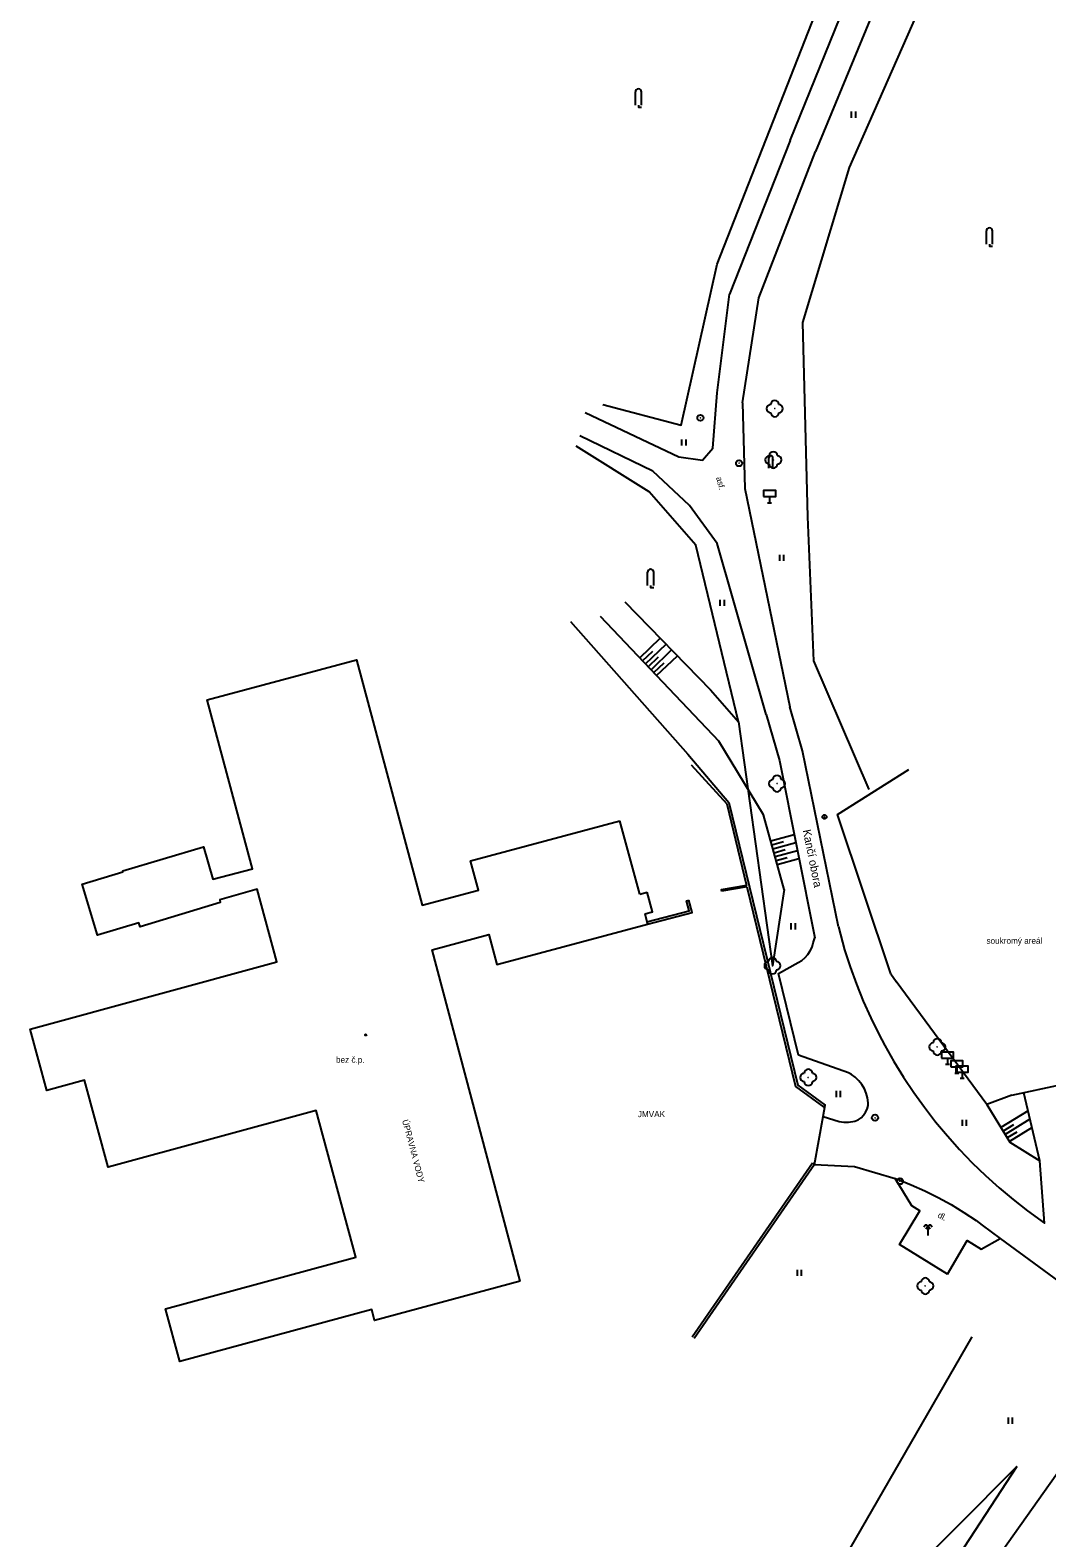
# Model space of a CAD drawing. Extents: x -584400 to -581602, y -1210894 to -1208793.
# Drawn here: x -584235.5 to -584110.7, y -1210610 to -1210425.1 of the extents above; entities that cross this region are included whole.
import ezdxf

# ---------------------------------------------------------------- set-up
doc = ezdxf.new("R2010")
doc.units = 0
for name, color, linetype in [('BUDOVY_MĚŘ', 7, 'Continuous'), ('MAP_ZN_BP', 7, 'Continuous'), ('NÁZVY_ULIC_TOK_SMĚR', 7, 'Continuous'), ('POMOC_POPIS', 7, 'Continuous'), ('ROZHRANÍ_PLOCH', 7, 'Continuous'), ('VÝŠKOPIS', 7, 'Continuous'), ('ZELEŇ', 7, 'Continuous'), ('ZN_BUDOV', 7, 'Continuous'), ('ZN_DOPLŇKOVÉ', 7, 'Continuous'), ('ZN_KULTUR', 7, 'Continuous'), ('Č_POPIS_EVID', 7, 'Continuous')]:
    doc.layers.add(name, color=color, linetype=linetype)

msp = doc.modelspace()

# ---------------------------------------------------------------- linework, layer by layer
at = {"layer": 'BUDOVY_MĚŘ'}
for points in [[(-584175.34, -1210578.49), (-584193.2, -1210583.29), (-584193.56, -1210581.96), (-584217.09, -1210588.33), (-584218.84, -1210581.87), (-584195.49, -1210575.54), (-584200.39, -1210557.55), (-584225.89, -1210564.5), (-584228.8, -1210553.84), (-584233.41, -1210555.1), (-584235.46, -1210547.6), (-584205.19, -1210539.33), (-584207.62, -1210530.43), (-584212.18, -1210531.73), (-584212.15, -1210532.07), (-584221.95, -1210535.04), (-584222.12, -1210534.57), (-584227.19, -1210536.07), (-584229.09, -1210529.83), (-584224.09, -1210528.32), (-584224.08, -1210528.2), (-584214.21, -1210525.25), (-584213.06, -1210529.21), (-584208.17, -1210527.92), (-584208.32, -1210527.49), (-584213.75, -1210507.21), (-584195.43, -1210502.3), (-584187.36, -1210532.41), (-584180.46, -1210530.56), (-584181.43, -1210526.95), (-584163.13, -1210522.05)], [(-584160.66, -1210531.05), (-584163.13, -1210522.05)], [(-584160.66, -1210531.05), (-584159.77, -1210530.81)], [(-584160.07, -1210533.46), (-584159.13, -1210533.21), (-584159.77, -1210530.81)], [(-584175.34, -1210578.49), (-584186.16, -1210537.86), (-584179.17, -1210535.99), (-584178.19, -1210539.66), (-584159.74, -1210534.72)], [(-584160.07, -1210533.46), (-584159.74, -1210534.72)]]:
    msp.add_lwpolyline(points, dxfattribs=at)
at = {"layer": 'MAP_ZN_BP'}
for centre, radius in [((-584153.23, -1210472.65), 0.375), ((-584153.23, -1210472.65), 0.0005), ((-584148.49, -1210478.22), 0.375), ((-584148.49, -1210478.22), 0.0005), ((-584131.81, -1210558.45), 0.375), ((-584131.81, -1210558.45), 0.0005), ((-584128.76, -1210566.24), 0.375), ((-584128.76, -1210566.24), 0.0005)]:
    msp.add_circle(centre, radius, dxfattribs=at)
at = {"layer": 'ROZHRANÍ_PLOCH'}
for points in [[(-584142.24, -1210438.67), (-584131.18, -1210411.4), (-584129.33, -1210405.29)], [(-584125.32, -1210404.9), (-584127.73, -1210412.49), (-584139.13, -1210440.02)], [(-584142.24, -1210438.67), (-584149.68, -1210457.48)], [(-584148.05, -1210470.81), (-584146.06, -1210457.92), (-584139.13, -1210440.02)], [(-584167.37, -1210472.01), (-584155.86, -1210477.43), (-584152.96, -1210477.85), (-584151.7, -1210476.39), (-584151.19, -1210469.58), (-584149.68, -1210457.48)], [(-584148.05, -1210470.81), (-584147.8, -1210481.31), (-584142.26, -1210508.09)], [(-584145.16, -1210509.02), (-584151.17, -1210488.07), (-584154.59, -1210483.38), (-584159.06, -1210479.19), (-584168.01, -1210474.84)], [(-584136.31, -1210535.06), (-584140.69, -1210513.47), (-584142.26, -1210508.09)], [(-584145.16, -1210509.02), (-584143.53, -1210514.67), (-584139.21, -1210536.39)], [(-584159.81, -1210534.43), (-584154.61, -1210533.07), (-584154.94, -1210531.86), (-584154.65, -1210531.78)], [(-584159.74, -1210534.72), (-584154.24, -1210533.29), (-584154.65, -1210531.78)], [(-584138.16, -1210558.31), (-584136.2, -1210558.92), (-584135.63, -1210559), (-584135.06, -1210559.01), (-584134.29, -1210558.89), (-584133.89, -1210558.71), (-584133.53, -1210558.46), (-584133.21, -1210558.15), (-584132.96, -1210557.79), (-584132.78, -1210557.39), (-584132.67, -1210556.96), (-584132.65, -1210556.62), (-584132.73, -1210556.02), (-584132.89, -1210555.45), (-584133.12, -1210554.89), (-584133.43, -1210554.38), (-584133.8, -1210553.91), (-584134.23, -1210553.49), (-584134.71, -1210553.14), (-584135.08, -1210552.93), (-584141.18, -1210550.77), (-584143.67, -1210540.77), (-584141.26, -1210539.43), (-584140.81, -1210539.16), (-584140.4, -1210538.83), (-584140.05, -1210538.44), (-584139.76, -1210538.01), (-584139.54, -1210537.53), (-584139.4, -1210537.03), (-584139.21, -1210536.39)], [(-584136.31, -1210535.06), (-584135.54, -1210537.85), (-584134.85, -1210539.97), (-584134.09, -1210542.07), (-584133.25, -1210544.15), (-584132.34, -1210546.19), (-584131.36, -1210548.2), (-584130.62, -1210549.6), (-584129.51, -1210551.55), (-584128.32, -1210553.47), (-584127.07, -1210555.34), (-584125.76, -1210557.17), (-584124.38, -1210558.94), (-584122.94, -1210560.67), (-584121.44, -1210562.35), (-584119.88, -1210563.97), (-584118.26, -1210565.54), (-584116.59, -1210567.04), (-584114.86, -1210568.49), (-584113.09, -1210569.87), (-584111.03, -1210571.36), (-584111.59, -1210563.73)], [(-584111.59, -1210563.73), (-584113.57, -1210555.39)], [(-584139.24, -1210564.2), (-584134.32, -1210564.45), (-584129.36, -1210565.9)], [(-584122.92, -1210577.63), (-584128.81, -1210574.01), (-584126.31, -1210569.86), (-584127.31, -1210569.25), (-584129.36, -1210565.9)], [(-584129.36, -1210565.9), (-584129.07, -1210566), (-584127.37, -1210566.66), (-584125.7, -1210567.4), (-584124.07, -1210568.22), (-584122.47, -1210569.1), (-584120.92, -1210570.05), (-584119.4, -1210571.07), (-584118.65, -1210571.62), (-584116.45, -1210573.24)], [(-584122.92, -1210577.63), (-584120.49, -1210573.5), (-584118.77, -1210574.55), (-584116.45, -1210573.24), (-584106.97, -1210580.22), (-584108.78, -1210582.77)]]:
    msp.add_lwpolyline(points, dxfattribs=at)
at = {"layer": 'VÝŠKOPIS'}
for points in [[(-584162.5, -1210495.2), (-584152.01, -1210506), (-584148.55, -1210509.91)], [(-584165.52, -1210496.98), (-584150.97, -1210512.28)], [(-584160.67, -1210502.08), (-584158.15, -1210499.68)], [(-584160.33, -1210502.44), (-584159.06, -1210501.24)], [(-584159.98, -1210502.8), (-584157.45, -1210500.4)], [(-584159.29, -1210503.53), (-584156.76, -1210501.11)], [(-584159.64, -1210503.17), (-584158.37, -1210501.96)], [(-584158.95, -1210503.89), (-584157.68, -1210502.68)], [(-584158.6, -1210504.25), (-584156.06, -1210501.83)], [(-584142.96, -1210530.47), (-584145.48, -1210521.3), (-584150.97, -1210512.28)], [(-584144.6, -1210524.51), (-584141.73, -1210523.72)], [(-584144.47, -1210524.99), (-584143.05, -1210524.6)], [(-584144.33, -1210525.47), (-584141.53, -1210524.7)], [(-584144.2, -1210525.96), (-584142.82, -1210525.58)], [(-584144.07, -1210526.44), (-584141.34, -1210525.69)], [(-584143.94, -1210526.92), (-584142.59, -1210526.55)], [(-584143.8, -1210527.4), (-584141.14, -1210526.67)], [(-584142.96, -1210530.47), (-584144.39, -1210539.82)], [(-584118.1, -1210556.85), (-584115.27, -1210561.44), (-584111.59, -1210563.73)], [(-584113.04, -1210557.62), (-584116.36, -1210559.65)], [(-584112.8, -1210558.64), (-584115.84, -1210560.51)], [(-584114.84, -1210559.31), (-584116.1, -1210560.08)], [(-584114.4, -1210560.21), (-584115.58, -1210560.93)], [(-584112.55, -1210559.67), (-584115.31, -1210561.36)], [(-584102.28, -1210591.95), (-584129.41, -1210630.21)], [(-584114.43, -1210601.2), (-584136.67, -1210623.55), (-584196.66, -1210711.95), (-584233.64, -1210771.09)], [(-584114.43, -1210601.2), (-584131.19, -1210626.89)]]:
    msp.add_lwpolyline(points, dxfattribs=at)
at = {"layer": 'ZELEŇ'}
for points in [[(-584132.52, -1210518.21), (-584139.33, -1210502.44), (-584140.06, -1210484.78), (-584140.68, -1210460.98), (-584134.93, -1210441.97), (-584121.34, -1210411.07), (-584121.38, -1210397.83)], [(-584165.19, -1210471.03), (-584155.59, -1210473.57), (-584151.16, -1210453.82), (-584138.71, -1210422.06)], [(-584148.55, -1210509.91), (-584153.81, -1210488.26), (-584159.51, -1210481.74), (-584168.49, -1210476.14)], [(-584148.55, -1210509.91), (-584144.39, -1210539.82)], [(-584234.97, -1210765.47), (-584200.09, -1210710.52), (-584175.16, -1210672.88), (-584146.43, -1210631.34), (-584119.89, -1210585.31)]]:
    msp.add_lwpolyline(points, dxfattribs=at)
for centre in [(-584144.11, -1210471.52), (-584144.28, -1210477.81), (-584143.83, -1210517.49), (-584144.39, -1210539.82), (-584124.17, -1210549.77), (-584140, -1210553.51), (-584125.64, -1210579.08)]:
    msp.add_circle(centre, 0.0005, dxfattribs=at)
for centre, start, end in [((-584144.61, -1210471.52), 90, 270), ((-584144.11, -1210471.02), 0, 180), ((-584143.61, -1210471.52), 270, 90), ((-584144.11, -1210472.02), 180, 360), ((-584144.78, -1210477.81), 90, 270), ((-584144.28, -1210477.31), 0, 180), ((-584143.78, -1210477.81), 270, 90), ((-584144.28, -1210478.31), 180, 360), ((-584144.33, -1210517.49), 90, 270), ((-584143.83, -1210516.99), 0, 180), ((-584143.83, -1210517.99), 180, 360), ((-584143.33, -1210517.49), 270, 90), ((-584144.89, -1210539.82), 90, 270), ((-584144.39, -1210539.32), 0, 180), ((-584144.39, -1210540.32), 180, 360), ((-584143.89, -1210539.82), 270, 90), ((-584124.67, -1210549.77), 90, 270), ((-584124.17, -1210549.27), 0, 180), ((-584123.67, -1210549.77), 270, 90), ((-584124.17, -1210550.27), 180, 360), ((-584140.5, -1210553.51), 90, 270), ((-584140, -1210553.01), 0, 180), ((-584139.5, -1210553.51), 270, 90), ((-584140, -1210554.01), 180, 360), ((-584126.14, -1210579.08), 90, 270), ((-584125.64, -1210578.58), 0, 180), ((-584125.14, -1210579.08), 270, 90), ((-584125.64, -1210579.58), 180, 360)]:
    msp.add_arc(centre, 0.5, start, end, dxfattribs=at)
at = {"layer": 'ZN_BUDOV'}
msp.add_circle((-584194.29, -1210548.3), 0.0875, dxfattribs=at)
at = {"layer": 'ZN_DOPLŇKOVÉ'}
for p, q in [((-584144.83, -1210478.81), (-584144.83, -1210477.56)), ((-584144.33, -1210478.81), (-584144.33, -1210477.56)), ((-584145, -1210483.06), (-584144.5, -1210483.06)), ((-584144.75, -1210482.31), (-584144.75, -1210483.06)), ((-584122.92, -1210551.15), (-584122.92, -1210551.9)), ((-584123.17, -1210551.9), (-584122.67, -1210551.9)), ((-584122.02, -1210552.97), (-584121.52, -1210552.97)), ((-584121.77, -1210552.22), (-584121.77, -1210552.97)), ((-584121.13, -1210552.87), (-584121.13, -1210553.62)), ((-584121.38, -1210553.62), (-584120.88, -1210553.62)), ((-584125.31, -1210572.87), (-584125.31, -1210571.87))]:
    msp.add_line(p, q, dxfattribs=at)
for points in [[(-584145.5, -1210482.31), (-584144, -1210482.31), (-584144, -1210481.56), (-584145.5, -1210481.56)], [(-584123.67, -1210551.15), (-584122.17, -1210551.15), (-584122.17, -1210550.4), (-584123.67, -1210550.4)], [(-584122.52, -1210552.22), (-584121.02, -1210552.22), (-584121.02, -1210551.47), (-584122.52, -1210551.47)], [(-584121.88, -1210552.87), (-584120.38, -1210552.87), (-584120.38, -1210552.12), (-584121.88, -1210552.12)]]:
    msp.add_lwpolyline(points, close=True, dxfattribs=at)
for points in [[(-584169.17, -1210497.63), (-584154.76, -1210513.88)], [(-584154.76, -1210513.88), (-584149.73, -1210519.82), (-584141.28, -1210554.45), (-584137.93, -1210556.93), (-584138.1, -1210557.17)], [(-584154.38, -1210515.17), (-584150.01, -1210519.96), (-584147.56, -1210530)], [(-584129.89, -1210540.8), (-584136.43, -1210521.26), (-584127.65, -1210515.78)], [(-584147.56, -1210530), (-584150.67, -1210530.53), (-584150.65, -1210530.68)], [(-584147.52, -1210530.15), (-584150.65, -1210530.68)], [(-584147.52, -1210530.15), (-584141.55, -1210554.62), (-584138.1, -1210557.17)], [(-584129.89, -1210540.8), (-584129.2, -1210541.74)], [(-584115.02, -1210555.7), (-584118.1, -1210556.85), (-584129.2, -1210541.74)], [(-584115.02, -1210555.7), (-584108.93, -1210554.39)], [(-584138.16, -1210558.31), (-584137.93, -1210556.93)], [(-584139.24, -1210564.2), (-584138.16, -1210558.31)], [(-584139.48, -1210564.03), (-584154.24, -1210585.35)], [(-584139.48, -1210564.03), (-584139.24, -1210564.2), (-584153.99, -1210585.52)]]:
    msp.add_lwpolyline(points, dxfattribs=at)
for radius in [0.25, 0.0005]:
    msp.add_circle((-584138.01, -1210521.57), radius, dxfattribs=at)
for centre in [(-584144.58, -1210477.56), (-584125.56, -1210571.87), (-584125.06, -1210571.87), (-584125.31, -1210572.12)]:
    msp.add_arc(centre, 0.25, 0, 180, dxfattribs=at)
at = {"layer": 'ZN_KULTUR'}
for p, q in [((-584161.2, -1210434.32), (-584161.2, -1210432.7)), ((-584160.45, -1210434.32), (-584160.45, -1210432.7)), ((-584134.68, -1210435.86), (-584134.68, -1210435.11)), ((-584134.18, -1210435.86), (-584134.18, -1210435.11)), ((-584118.15, -1210451.36), (-584118.15, -1210449.74)), ((-584117.4, -1210451.36), (-584117.4, -1210449.74)), ((-584155.5, -1210476.05), (-584155.5, -1210475.3)), ((-584155, -1210476.05), (-584155, -1210475.3)), ((-584143.49, -1210490.19), (-584143.49, -1210489.44)), ((-584142.99, -1210490.19), (-584142.99, -1210489.44)), ((-584159.71, -1210493.22), (-584159.71, -1210491.59)), ((-584158.96, -1210493.22), (-584158.96, -1210491.59)), ((-584150.79, -1210495.7), (-584150.79, -1210494.95)), ((-584150.29, -1210495.7), (-584150.29, -1210494.95)), ((-584142.08, -1210535.36), (-584142.08, -1210534.61)), ((-584141.58, -1210535.36), (-584141.58, -1210534.61)), ((-584136.54, -1210555.92), (-584136.54, -1210555.17)), ((-584136.04, -1210555.92), (-584136.04, -1210555.17)), ((-584121.08, -1210559.45), (-584121.08, -1210558.7)), ((-584120.58, -1210559.45), (-584120.58, -1210558.7)), ((-584141.34, -1210577.83), (-584141.34, -1210577.08)), ((-584140.84, -1210577.83), (-584140.84, -1210577.08)), ((-584115.44, -1210595.97), (-584115.44, -1210595.22)), ((-584114.94, -1210595.97), (-584114.94, -1210595.22))]:
    msp.add_line(p, q, dxfattribs=at)
for points in [[(-584160.83, -1210434.32), (-584160.83, -1210434.57), (-584160.45, -1210434.57)], [(-584117.77, -1210451.36), (-584117.77, -1210451.61), (-584117.4, -1210451.61)], [(-584159.34, -1210493.22), (-584159.34, -1210493.47), (-584158.96, -1210493.47)]]:
    msp.add_lwpolyline(points, dxfattribs=at)
for centre in [(-584160.83, -1210432.7), (-584117.77, -1210449.74), (-584159.34, -1210491.59)]:
    msp.add_arc(centre, 0.375, 0, 180, dxfattribs=at)

# ---------------------------------------------------------------- texts
at = {"layer": 'NÁZVY_ULIC_TOK_SMĚR'}
msp.add_text('Kančí obora', height=1, rotation=281.4284, dxfattribs=at).set_placement((-584140.69, -1210523.22))
at = {"layer": 'POMOC_POPIS'}
for s, rotation, p in [('asf.', 284.7588, (-584151.32, -1210479.98)), ('ÚPRAVNA VODY', 284.918, (-584189.83, -1210558.79)), ('dl.', 332.6555, (-584124.2, -1210570.63))]:
    msp.add_text(s, height=0.75, rotation=rotation, dxfattribs=at).set_placement(p)
for s, p in [('soukromý areál', (-584118.14, -1210537.13)), ('JMVAK', (-584160.91, -1210558.38))]:
    msp.add_text(s, height=0.75, dxfattribs=at).set_placement(p)
at = {"layer": 'Č_POPIS_EVID'}
msp.add_text('bez č.p.', height=0.75, dxfattribs=at).set_placement((-584197.94, -1210551.72))

doc.saveas('drawing.dxf')
